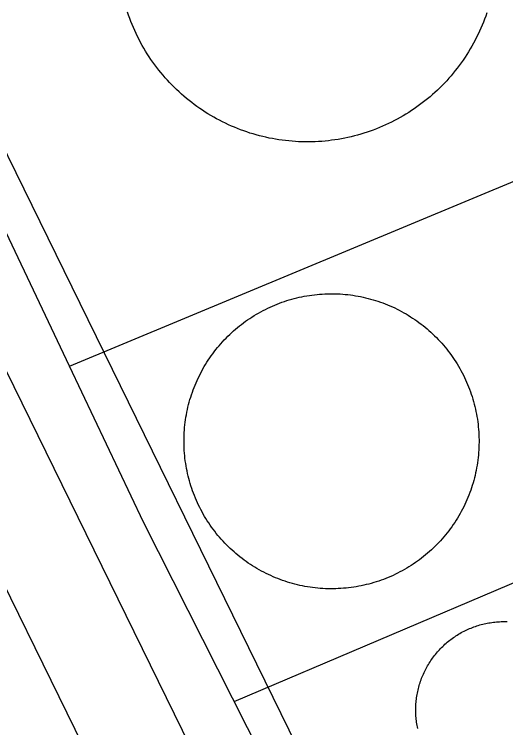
# Model space of a CAD drawing. Extents: x 3651524 to 3689615, y 505651 to 531377.
# Drawn here: x 3679614.6 to 3679691.5, y 515551.2 to 515662.7 of the extents above; entities that cross this region are included whole.
import ezdxf

# ---------------------------------------------------------------- set-up
doc = ezdxf.new("R2010")
doc.units = 0
for name, color, linetype in [('V-DOMW-TANK', 7, 'Continuous'), ('V-ROAD-CNTR', 7, 'Continuous'), ('V-UTIL-LINE', 7, 'Continuous')]:
    doc.layers.add(name, color=color, linetype=linetype)

msp = doc.modelspace()

# ---------------------------------------------------------------- linework, layer by layer
at = {"layer": 'V-DOMW-TANK'}
for points in [[(3679657.041, 515642.961), (3679656.529, 515643.026), (3679656.017, 515643.098), (3679655.507, 515643.18), (3679654.997, 515643.272), (3679654.492, 515643.37), (3679653.986, 515643.479), (3679653.482, 515643.596), (3679652.98, 515643.723), (3679652.482, 515643.856), (3679651.985, 515644.001), (3679651.491, 515644.153), (3679651, 515644.315), (3679650.512, 515644.483), (3679650.027, 515644.661), (3679649.544, 515644.847), (3679649.064, 515645.042), (3679648.589, 515645.244), (3679648.118, 515645.455), (3679647.649, 515645.674), (3679647.186, 515645.902), (3679646.726, 515646.137), (3679646.269, 515646.381), (3679645.818, 515646.633), (3679645.372, 515646.893), (3679644.927, 515647.159), (3679644.491, 515647.434), (3679644.057, 515647.716), (3679643.629, 515648.007), (3679643.207, 515648.304), (3679642.789, 515648.609), (3679642.378, 515648.921), (3679641.97, 515649.24), (3679641.569, 515649.566), (3679641.173, 515649.897), (3679640.784, 515650.237), (3679640.401, 515650.586), (3679640.022, 515650.938), (3679639.652, 515651.298), (3679639.287, 515651.663), (3679638.929, 515652.036), (3679638.577, 515652.414), (3679638.232, 515652.799), (3679637.895, 515653.193), (3679637.563, 515653.588), (3679637.237, 515653.989), (3679636.92, 515654.397), (3679636.61, 515654.811), (3679636.307, 515655.23), (3679636.012, 515655.654), (3679635.724, 515656.082), (3679635.443, 515656.517), (3679635.169, 515656.955), (3679634.904, 515657.399), (3679634.646, 515657.848), (3679634.397, 515658.3), (3679634.155, 515658.757), (3679633.921, 515659.218), (3679633.696, 515659.683), (3679633.477, 515660.152), (3679633.268, 515660.623), (3679633.067, 515661.1), (3679632.875, 515661.579), (3679632.691, 515662.063), (3679632.514, 515662.548), (3679632.347, 515663.037)], [(3679688.519, 515662.925), (3679688.349, 515662.437), (3679688.173, 515661.952), (3679687.987, 515661.469), (3679687.792, 515660.989), (3679687.589, 515660.514), (3679687.376, 515660.043), (3679687.157, 515659.574), (3679686.93, 515659.111), (3679686.694, 515658.651), (3679686.451, 515658.196), (3679686.201, 515657.743), (3679685.941, 515657.297), (3679685.674, 515656.854), (3679685.398, 515656.416), (3679685.117, 515655.984), (3679684.827, 515655.556), (3679684.53, 515655.132), (3679684.224, 515654.714), (3679683.913, 515654.303), (3679683.594, 515653.897), (3679683.268, 515653.496), (3679682.934, 515653.101), (3679682.594, 515652.711), (3679682.248, 515652.328), (3679681.896, 515651.95), (3679681.535, 515651.579), (3679681.169, 515651.214), (3679680.796, 515650.856), (3679680.417, 515650.504), (3679680.032, 515650.16), (3679679.643, 515649.82), (3679679.246, 515649.49), (3679678.844, 515649.164), (3679678.435, 515648.847), (3679678.021, 515648.538), (3679677.603, 515648.234), (3679677.181, 515647.94), (3679676.749, 515647.651), (3679676.317, 515647.37), (3679675.877, 515647.098), (3679675.434, 515646.832), (3679674.986, 515646.574), (3679674.533, 515646.326), (3679674.077, 515646.082), (3679673.616, 515645.849), (3679673.151, 515645.623), (3679672.682, 515645.406), (3679672.209, 515645.197), (3679671.732, 515644.997), (3679671.252, 515644.804), (3679670.767, 515644.62), (3679670.284, 515644.444), (3679669.794, 515644.274), (3679669.303, 515644.118), (3679668.809, 515643.966), (3679668.311, 515643.825), (3679667.812, 515643.692), (3679667.308, 515643.569), (3679666.806, 515643.454), (3679666.3, 515643.348), (3679665.792, 515643.25), (3679665.28, 515643.162), (3679664.773, 515643.084), (3679664.261, 515643.01), (3679663.746, 515642.949), (3679663.232, 515642.895), (3679662.718, 515642.85), (3679662.202, 515642.815), (3679661.686, 515642.791), (3679661.17, 515642.772), (3679660.652, 515642.764), (3679660.136, 515642.766), (3679659.62, 515642.777), (3679659.104, 515642.795), (3679658.585, 515642.824), (3679658.071, 515642.861), (3679657.555, 515642.906), (3679657.041, 515642.961)], [(3679646.41, 515610.605), (3679646.666, 515610.914), (3679646.93, 515611.217), (3679647.199, 515611.516), (3679647.473, 515611.811), (3679647.752, 515612.102), (3679648.036, 515612.386), (3679648.325, 515612.667), (3679648.618, 515612.941), (3679648.917, 515613.212), (3679649.22, 515613.476), (3679649.527, 515613.736), (3679649.841, 515613.99), (3679650.156, 515614.238), (3679650.477, 515614.481), (3679650.803, 515614.719), (3679651.131, 515614.95), (3679651.465, 515615.176), (3679651.805, 515615.395), (3679652.142, 515615.61), (3679652.487, 515615.817), (3679652.835, 515616.019), (3679653.187, 515616.212), (3679653.541, 515616.404), (3679653.9, 515616.589), (3679654.262, 515616.765), (3679654.627, 515616.937), (3679654.995, 515617.101), (3679655.364, 515617.258), (3679655.737, 515617.41), (3679656.112, 515617.557), (3679656.49, 515617.693), (3679656.869, 515617.826), (3679657.252, 515617.951), (3679657.637, 515618.069), (3679658.024, 515618.18), (3679658.411, 515618.285), (3679658.803, 515618.383), (3679659.196, 515618.475), (3679659.589, 515618.559), (3679659.984, 515618.637), (3679660.38, 515618.708), (3679660.777, 515618.772), (3679661.176, 515618.829), (3679661.576, 515618.878), (3679661.975, 515618.921), (3679662.376, 515618.958), (3679662.776, 515618.989), (3679663.179, 515619.007), (3679663.581, 515619.022), (3679663.984, 515619.03), (3679664.385, 515619.032), (3679664.789, 515619.026), (3679665.19, 515619.012), (3679665.594, 515618.991), (3679665.995, 515618.964), (3679666.397, 515618.93), (3679666.796, 515618.889), (3679667.197, 515618.842), (3679667.595, 515618.786), (3679667.994, 515618.723), (3679668.389, 515618.655), (3679668.785, 515618.579), (3679669.18, 515618.495), (3679669.571, 515618.405), (3679669.962, 515618.309), (3679670.353, 515618.207), (3679670.74, 515618.096), (3679671.123, 515617.979), (3679671.506, 515617.852), (3679671.887, 515617.725), (3679672.266, 515617.588), (3679672.643, 515617.445), (3679673.016, 515617.295), (3679673.386, 515617.14), (3679673.755, 515616.976), (3679674.12, 515616.806), (3679674.482, 515616.63), (3679674.843, 515616.449), (3679675.197, 515616.261), (3679675.551, 515616.067), (3679675.899, 515615.866), (3679676.245, 515615.659), (3679676.587, 515615.446), (3679676.925, 515615.231), (3679677.259, 515615.004), (3679677.589, 515614.774), (3679677.917, 515614.537), (3679678.238, 515614.297), (3679678.556, 515614.049), (3679678.869, 515613.795), (3679679.18, 515613.539), (3679679.483, 515613.275), (3679679.782, 515613.007), (3679680.077, 515612.732), (3679680.368, 515612.454), (3679680.653, 515612.169), (3679680.933, 515611.88), (3679681.21, 515611.588), (3679681.478, 515611.289), (3679681.744, 515610.985)], [(3679652.937, 515575.883), (3679652.585, 515576.083), (3679652.241, 515576.288), (3679651.899, 515576.501), (3679651.561, 515576.72), (3679651.225, 515576.944), (3679650.895, 515577.175), (3679650.57, 515577.411), (3679650.248, 515577.652), (3679649.929, 515577.9), (3679649.615, 515578.152), (3679649.306, 515578.41), (3679649.003, 515578.674), (3679648.7, 515578.942), (3679648.407, 515579.215), (3679648.118, 515579.495), (3679647.831, 515579.778), (3679647.551, 515580.067), (3679647.276, 515580.362), (3679647.006, 515580.661), (3679646.742, 515580.964), (3679646.482, 515581.271), (3679646.228, 515581.582), (3679645.98, 515581.9), (3679645.736, 515582.221), (3679645.499, 515582.545), (3679645.267, 515582.873), (3679645.04, 515583.208), (3679644.821, 515583.544), (3679644.606, 515583.886), (3679644.399, 515584.23), (3679644.196, 515584.579), (3679644, 515584.931), (3679643.809, 515585.285), (3679643.627, 515585.643), (3679643.449, 515586.004), (3679643.279, 515586.368), (3679643.113, 515586.737), (3679642.955, 515587.106), (3679642.804, 515587.478), (3679642.658, 515587.853), (3679642.521, 515588.232), (3679642.388, 515588.613), (3679642.263, 515588.996), (3679642.144, 515589.379), (3679642.032, 515589.766), (3679641.927, 515590.155), (3679641.829, 515590.544), (3679641.737, 515590.938), (3679641.653, 515591.331), (3679641.573, 515591.726), (3679641.503, 515592.121), (3679641.44, 515592.519), (3679641.382, 515592.918), (3679641.333, 515593.317), (3679641.29, 515593.717), (3679641.253, 515594.118), (3679641.225, 515594.52), (3679641.202, 515594.923), (3679641.186, 515595.322), (3679641.18, 515595.726), (3679641.177, 515596.127), (3679641.184, 515596.531), (3679641.198, 515596.932), (3679641.218, 515597.333), (3679641.245, 515597.735), (3679641.278, 515598.136), (3679641.321, 515598.538), (3679641.368, 515598.937), (3679641.423, 515599.336), (3679641.487, 515599.734), (3679641.554, 515600.129), (3679641.63, 515600.524), (3679641.712, 515600.917), (3679641.802, 515601.311), (3679641.898, 515601.702), (3679642.001, 515602.091), (3679642.109, 515602.478), (3679642.228, 515602.863), (3679642.351, 515603.246), (3679642.482, 515603.627), (3679642.619, 515604.004), (3679642.763, 515604.381), (3679642.912, 515604.753), (3679643.068, 515605.124), (3679643.232, 515605.493), (3679643.4, 515605.857), (3679643.576, 515606.22), (3679643.758, 515606.578), (3679643.946, 515606.934), (3679644.141, 515607.287), (3679644.34, 515607.635), (3679644.546, 515607.981), (3679644.759, 515608.323), (3679644.979, 515608.661), (3679645.202, 515608.995), (3679645.433, 515609.327), (3679645.669, 515609.65), (3679645.91, 515609.974), (3679646.156, 515610.291), (3679646.41, 515610.605)], [(3679681.744, 515610.985), (3679682.004, 515610.678), (3679682.258, 515610.365), (3679682.506, 515610.049), (3679682.75, 515609.728), (3679682.987, 515609.402), (3679683.219, 515609.073), (3679683.444, 515608.741), (3679683.665, 515608.403), (3679683.878, 515608.063), (3679684.087, 515607.717), (3679684.288, 515607.369), (3679684.485, 515607.018), (3679684.675, 515606.664), (3679684.859, 515606.306), (3679685.035, 515605.943), (3679685.207, 515605.579), (3679685.371, 515605.212), (3679685.531, 515604.841), (3679685.681, 515604.469), (3679685.826, 515604.094), (3679685.965, 515603.715), (3679686.098, 515603.336), (3679686.223, 515602.953), (3679686.342, 515602.568), (3679686.453, 515602.181), (3679686.559, 515601.794), (3679686.657, 515601.403), (3679686.748, 515601.012), (3679686.834, 515600.616), (3679686.911, 515600.223), (3679686.981, 515599.826), (3679687.045, 515599.429), (3679687.102, 515599.031), (3679687.153, 515598.632), (3679687.196, 515598.23), (3679687.231, 515597.831), (3679687.262, 515597.43), (3679687.282, 515597.028), (3679687.298, 515596.625), (3679687.307, 515596.223), (3679687.307, 515595.82), (3679687.301, 515595.419), (3679687.288, 515595.015), (3679687.268, 515594.614), (3679687.241, 515594.212), (3679687.206, 515593.811), (3679687.165, 515593.412), (3679687.118, 515593.012), (3679687.063, 515592.613), (3679686.999, 515592.216), (3679686.93, 515591.818), (3679686.856, 515591.423), (3679686.772, 515591.03), (3679686.684, 515590.639), (3679686.586, 515590.247), (3679686.485, 515589.858), (3679686.373, 515589.471), (3679686.256, 515589.086), (3679686.133, 515588.703), (3679686.004, 515588.322), (3679685.867, 515587.945), (3679685.724, 515587.569), (3679685.574, 515587.194), (3679685.416, 515586.823), (3679685.255, 515586.454), (3679685.085, 515586.09), (3679684.908, 515585.727), (3679684.728, 515585.369), (3679684.54, 515585.013), (3679684.345, 515584.66), (3679684.145, 515584.312), (3679683.938, 515583.966), (3679683.725, 515583.626), (3679683.508, 515583.288), (3679683.282, 515582.952), (3679683.053, 515582.623), (3679682.817, 515582.297), (3679682.576, 515581.976), (3679682.328, 515581.658), (3679682.076, 515581.345), (3679681.818, 515581.035), (3679681.554, 515580.73), (3679681.286, 515580.431), (3679681.013, 515580.136), (3679680.733, 515579.846), (3679680.45, 515579.561), (3679680.161, 515579.28), (3679679.866, 515579.006), (3679679.569, 515578.736), (3679679.266, 515578.471), (3679678.957, 515578.213), (3679678.646, 515577.959), (3679678.328, 515577.71), (3679678.009, 515577.468), (3679677.683, 515577.23), (3679677.353, 515577.001), (3679677.02, 515576.774), (3679676.684, 515576.55), (3679676.342, 515576.339), (3679675.998, 515576.131)], [(3679675.998, 515576.131), (3679675.649, 515575.93), (3679675.297, 515575.733), (3679674.945, 515575.543), (3679674.584, 515575.358), (3679674.224, 515575.182), (3679673.859, 515575.012), (3679673.493, 515574.848), (3679673.122, 515574.689), (3679672.749, 515574.537), (3679672.373, 515574.394), (3679671.996, 515574.255), (3679671.615, 515574.123), (3679671.232, 515573.999), (3679670.849, 515573.88), (3679670.462, 515573.767), (3679670.073, 515573.663), (3679669.682, 515573.564), (3679669.29, 515573.472), (3679668.897, 515573.388), (3679668.504, 515573.31), (3679668.107, 515573.241), (3679667.707, 515573.177), (3679667.308, 515573.12), (3679666.911, 515573.071), (3679666.509, 515573.028), (3679666.11, 515572.991), (3679665.708, 515572.962), (3679665.305, 515572.94), (3679664.904, 515572.925), (3679664.5, 515572.917), (3679664.099, 515572.917), (3679663.695, 515572.923), (3679663.294, 515572.936), (3679662.892, 515572.956), (3679662.489, 515572.983), (3679662.09, 515573.018), (3679661.688, 515573.059), (3679661.289, 515573.108), (3679660.889, 515573.163), (3679660.492, 515573.224), (3679660.095, 515573.294), (3679659.7, 515573.37), (3679659.306, 515573.45), (3679658.913, 515573.542), (3679658.522, 515573.638), (3679658.133, 515573.743), (3679657.746, 515573.853), (3679657.361, 515573.97), (3679656.978, 515574.093), (3679656.597, 515574.224), (3679656.218, 515574.359), (3679655.843, 515574.502), (3679655.468, 515574.654), (3679655.098, 515574.81), (3679654.729, 515574.973), (3679654.365, 515575.141), (3679654.002, 515575.317), (3679653.644, 515575.5), (3679653.287, 515575.686), (3679652.937, 515575.883)], [(3679684.323, 515565.942), (3679684.534, 515566.061), (3679684.745, 515566.173), (3679684.96, 515566.288), (3679685.175, 515566.394), (3679685.394, 515566.499), (3679685.613, 515566.599), (3679685.834, 515566.695), (3679686.057, 515566.788), (3679686.281, 515566.876), (3679686.508, 515566.96), (3679686.735, 515567.041), (3679686.963, 515567.117), (3679687.194, 515567.187), (3679687.425, 515567.259), (3679687.657, 515567.322), (3679687.89, 515567.384), (3679688.126, 515567.439), (3679688.361, 515567.492), (3679688.597, 515567.539), (3679688.834, 515567.584), (3679689.072, 515567.623), (3679689.312, 515567.66), (3679689.549, 515567.691), (3679689.789, 515567.717), (3679690.03, 515567.742), (3679690.27, 515567.76), (3679690.512, 515567.775), (3679690.751, 515567.787), (3679690.993, 515567.791), (3679691.235, 515567.793), (3679691.476, 515567.791), (3679691.716, 515567.787)], [(3679677.413, 515553.973), (3679677.415, 515554.213), (3679677.421, 515554.457), (3679677.431, 515554.696), (3679677.446, 515554.936), (3679677.466, 515555.177), (3679677.489, 515555.417), (3679677.515, 515555.657), (3679677.548, 515555.896), (3679677.583, 515556.134), (3679677.624, 515556.371), (3679677.667, 515556.609), (3679677.714, 515556.847), (3679677.767, 515557.082), (3679677.822, 515557.316), (3679677.884, 515557.549), (3679677.947, 515557.782), (3679678.017, 515558.014), (3679678.089, 515558.241), (3679678.166, 515558.473), (3679678.246, 515558.7), (3679678.33, 515558.925), (3679678.418, 515559.151), (3679678.51, 515559.372), (3679678.607, 515559.593), (3679678.707, 515559.814), (3679678.812, 515560.033), (3679678.92, 515560.246), (3679679.031, 515560.461), (3679679.145, 515560.672), (3679679.264, 515560.883), (3679679.385, 515561.09), (3679679.512, 515561.297), (3679679.643, 515561.5), (3679679.776, 515561.7), (3679679.913, 515561.899), (3679680.053, 515562.096), (3679680.196, 515562.29), (3679680.343, 515562.481), (3679680.493, 515562.671), (3679680.647, 515562.855), (3679680.802, 515563.04), (3679680.962, 515563.22), (3679681.126, 515563.398), (3679681.292, 515563.572), (3679681.462, 515563.744), (3679681.634, 515563.914), (3679681.808, 515564.08), (3679681.986, 515564.244), (3679682.166, 515564.404), (3679682.35, 515564.559), (3679682.537, 515564.715), (3679682.725, 515564.864), (3679682.916, 515565.01), (3679683.11, 515565.153), (3679683.307, 515565.295), (3679683.506, 515565.428), (3679683.706, 515565.563), (3679683.909, 515565.694), (3679684.116, 515565.819), (3679684.323, 515565.942)], [(3679677.716, 515551.1), (3679677.667, 515551.335), (3679677.624, 515551.573), (3679677.583, 515551.811), (3679677.548, 515552.05), (3679677.515, 515552.288), (3679677.489, 515552.527), (3679677.466, 515552.769), (3679677.446, 515553.009), (3679677.431, 515553.248), (3679677.421, 515553.49), (3679677.415, 515553.732), (3679677.413, 515553.973)]]:
    msp.add_lwpolyline(points, dxfattribs=at)
at = {"layer": 'V-ROAD-CNTR'}
for points in [[(3679598.2, 515231.752), (3679580.64, 515276.962), (3679577.301, 515290.21), (3679573.941, 515312.824), (3679573.248, 515329.468), (3679575.836, 515354.61), (3679583.728, 515378.745), (3679588.404, 515387.043), (3679598.218, 515398.975), (3679610.136, 515409.719), (3679620.476, 515416.924), (3679638.807, 515427.165), (3679657.933, 515439.868), (3679671.3, 515451.948), (3679677.834, 515460.27), (3679682.516, 515470.071), (3679684.774, 515479.427), (3679686.476, 515491.875), (3679263.235, 516355.544)], [(3679670.995, 515489.378), (3679249.765, 516348.943)], [(3679542.831, 515350.205), (3679556.136, 515390.889), (3679563.562, 515404.067), (3679576.47, 515419.759), (3679591.444, 515433.259), (3679604.546, 515442.388), (3679623.169, 515452.793), (3679639.475, 515463.622), (3679649.284, 515472.488), (3679652.192, 515476.192), (3679654.092, 515480.167), (3679655.256, 515484.991), (3679655.514, 515486.881), (3679299.031, 516214.324)]]:
    msp.add_lwpolyline(points, dxfattribs=at)
at = {"layer": 'V-UTIL-LINE'}
for p, q in [((3679623.262, 515607.702), (3679787.521, 515676.036)), ((3679648.999, 515555.298), (3679738.142, 515593.19))]:
    msp.add_line(p, q, dxfattribs=at)
msp.add_lwpolyline([(3679877.99, 515517.685), (3679862.955, 515558.536), (3679837.912, 515549.134), (3679816.22, 515544.257), (3679769.393, 515523.421), (3679731.109, 515506.388), (3679683.633, 515486.881), (3679634.821, 515583.309), (3679623.262, 515607.702), (3679578.523, 515702.128), (3679460.827, 515947.707), (3679407.628, 516055.995), (3679328.618, 516226.274)], dxfattribs=at)

doc.saveas('drawing.dxf')
